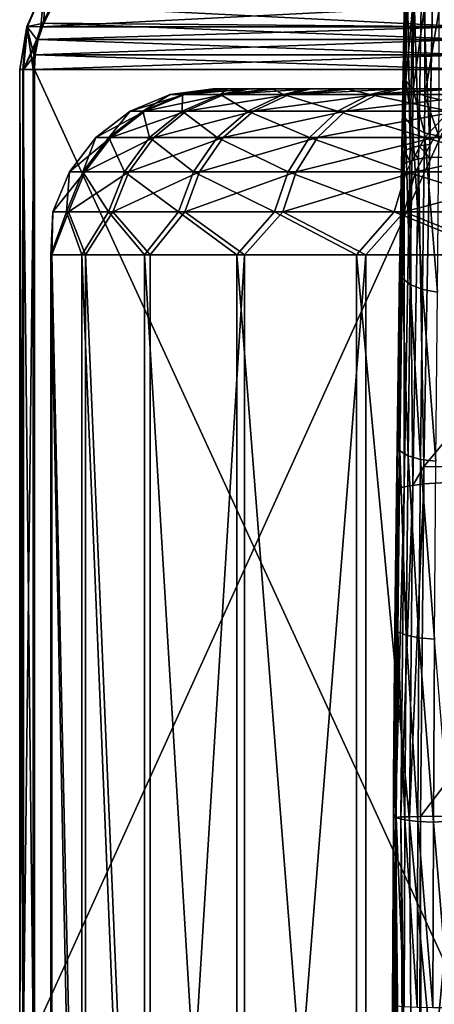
# Model space of a CAD drawing. Header units: metres. Extents: x -109 to 109, y -917 to 389.
# Tile 536 of 656: x -22 to -14.49, y -243.65 to -225.84. Entities that reach past the tile are written whole.
import ezdxf

# ---------------------------------------------------------------- set-up
doc = ezdxf.new("R2010")
doc.units = ezdxf.units.M
doc.layers.add('solid_24503124_XXX_01_SW0001', color=7, linetype='CONTINUOUS')

msp = doc.modelspace()

# ---------------------------------------------------------------- linework, layer by layer
at = {"layer": 'solid_24503124_XXX_01_SW0001'}
for points in [[(-15.019254, -224.025818, -429.846283), (-15.01821, -225.03862, -438.871765), (-15.068185, -228.269821, -439.831055)], [(-15.027842, -224.837662, -430.812286), (-15.019254, -224.025818, -429.846283), (-15.068185, -228.269821, -439.831055)], [(-15.039727, -225.753845, -431.751343), (-15.027842, -224.837662, -430.812286), (-15.068185, -228.269821, -439.831055)], [(-14.931435, -228.162964, -440.259094), (-14.982036, -224.972855, -439.097015), (-14.878657, -224.905411, -439.2995)], [(-14.774069, -228.12326, -440.42691), (-14.931435, -228.162964, -440.259094), (-14.878657, -224.905411, -439.2995)], [(-14.774069, -228.12326, -440.42691), (-14.878657, -224.905411, -439.2995), (-14.717256, -224.851212, -439.4646)], [(-14.774069, -228.12326, -440.42691), (-14.717256, -224.851212, -439.4646), (-14.573639, -228.097473, -440.543793)], [(-14.717256, -224.851212, -439.4646), (-14.512096, -224.805542, -439.574463), (-14.573639, -228.097473, -440.543793)], [(-14.512096, -224.805542, -439.574463), (-14.578941, -228.33403, -440.603516), (-14.573639, -228.097473, -440.543793)], [(-14.512096, -224.805542, -439.574463), (-9.987716, -228.30162, -442.196075), (-14.578941, -228.33403, -440.603516)], [(-14.512096, -224.805542, -439.574463), (-9.826536, -224.785294, -441.155518), (-9.987716, -228.30162, -442.196075)], [(-14.982036, -224.972855, -439.097015), (-15.068185, -228.269821, -439.831055), (-15.01821, -225.03862, -438.871765)], [(-15.032336, -228.213181, -440.054657), (-15.068185, -228.269821, -439.831055), (-14.982036, -224.972855, -439.097015)], [(-14.931435, -228.162964, -440.259094), (-15.032336, -228.213181, -440.054657), (-14.982036, -224.972855, -439.097015)], [(-21.869043, -225.966187, -67.271027), (-21.542469, -225.241959, -69.935814), (-21.860245, -225.966187, -69.674011)], [(-21.869043, -225.966187, -67.271027), (-21.553194, -225.241959, -67.006905), (-21.542469, -225.241959, -69.935814)], [(-21.869043, -225.966187, -67.271027), (-21.61655, -225.968658, -64.890091), (-21.553194, -225.241959, -67.006905)], [(-21.860245, -225.966187, -69.674011), (-21.542469, -225.241959, -69.935814), (-21.564814, -225.904938, -72.096855)], [(-21.553194, -225.241959, -67.006905), (-21.61655, -225.968658, -64.890091), (-21.429256, -225.587585, -64.562927)], [(-21.542469, -225.241959, -69.935814), (-21.400677, -225.587646, -72.378761), (-21.564814, -225.904938, -72.096855)], [(-14.995333, -225.249237, -430.897522), (-15.039727, -225.753845, -431.751343), (-15.055755, -226.772964, -432.655396)], [(-14.995333, -225.249237, -430.897522), (-15.055755, -226.772964, -432.655396), (-15.011558, -226.947449, -432.444611)], [(-14.995333, -225.249237, -430.897522), (-15.011558, -226.947449, -432.444611), (-14.868473, -225.429977, -430.728149)], [(-15.011558, -226.947449, -432.444611), (-14.875935, -227.103394, -432.258209), (-14.868473, -225.429977, -430.728149)], [(-14.868473, -225.429977, -430.728149), (-14.875935, -227.103394, -432.258209), (-14.664439, -225.568695, -430.599396)], [(-21.429256, -225.587585, -64.562927), (-21.61655, -225.968658, -64.890091), (-14.152576, -225.587646, -51.852077)], [(-21.61655, -225.968658, -64.890091), (-13.965324, -225.968658, -51.524986), (-14.152576, -225.587646, -51.852077)], [(-21.564814, -225.904938, -72.096855), (-21.400677, -225.587646, -72.378761), (-13.841413, -225.968658, -85.361755)], [(-21.400677, -225.587646, -72.378761), (-14.031099, -225.587585, -85.035973), (-13.841413, -225.968658, -85.361755)], [(-14.875935, -227.103394, -432.258209), (-14.665282, -227.221191, -432.11969), (-14.664439, -225.568695, -430.599396)], [(-14.664439, -225.568695, -430.599396), (-14.665282, -227.221191, -432.11969), (-14.407922, -225.648575, -430.526825)], [(-14.665282, -227.221191, -432.11969), (-14.405091, -227.286606, -432.045746), (-14.407922, -225.648575, -430.526825)], [(-15.039727, -225.753845, -431.751343), (-15.068185, -228.269821, -439.831055), (-15.055755, -226.772964, -432.655396)], [(-21.869043, -225.966187, -67.271027), (-21.860245, -225.966187, -69.674011), (-21.999853, -226.742645, -68.473022)], [(-21.869043, -225.966187, -67.271027), (-21.999853, -226.742645, -68.473022), (-21.94231, -226.742645, -66.800285)], [(-21.860245, -225.966187, -69.674011), (-21.930061, -226.742645, -70.145287), (-21.999853, -226.742645, -68.473022)], [(-21.869043, -225.966187, -67.271027), (-21.94231, -226.742645, -66.800285), (-21.757769, -226.742645, -65.136772)], [(-21.930061, -226.742645, -70.145287), (-21.564814, -225.904938, -72.096855), (-21.663956, -226.19902, -71.926575)], [(-21.860245, -225.966187, -69.674011), (-21.564814, -225.904938, -72.096855), (-21.930061, -226.742645, -70.145287)], [(-21.869043, -225.966187, -67.271027), (-21.757769, -226.742645, -65.136772), (-21.741392, -226.475266, -65.108162)], [(-21.869043, -225.966187, -67.271027), (-21.741392, -226.475266, -65.108162), (-21.68923, -226.198914, -65.017044)], [(-21.869043, -225.966187, -67.271027), (-21.68923, -226.198914, -65.017044), (-21.61655, -225.968658, -64.890091)], [(-21.68923, -226.198914, -65.017044), (-13.892616, -226.19902, -51.39798), (-13.965324, -225.968658, -51.524986)], [(-21.61655, -225.968658, -64.890091), (-21.68923, -226.198914, -65.017044), (-13.965324, -225.968658, -51.524986)], [(-21.663956, -226.19902, -71.926575), (-21.564814, -225.904938, -72.096855), (-13.767805, -226.198914, -85.488174)], [(-21.564814, -225.904938, -72.096855), (-13.841413, -225.968658, -85.361755), (-13.767805, -226.198914, -85.488174)], [(-21.930061, -226.742645, -70.145287), (-21.663956, -226.19902, -71.926575), (-21.716763, -226.475327, -71.835884)], [(-21.68923, -226.198914, -65.017044), (-21.741392, -226.475266, -65.108162), (-13.892616, -226.19902, -51.39798)], [(-21.741392, -226.475266, -65.108162), (-13.840475, -226.475327, -51.3069), (-13.892616, -226.19902, -51.39798)], [(-21.716763, -226.475327, -71.835884), (-21.663956, -226.19902, -71.926575), (-13.714978, -226.475266, -85.578911)], [(-21.663956, -226.19902, -71.926575), (-13.767805, -226.198914, -85.488174), (-13.714978, -226.475266, -85.578911)], [(-21.930061, -226.742645, -70.145287), (-21.716763, -226.475327, -71.835884), (-21.733341, -226.742645, -71.807411)], [(-21.741392, -226.475266, -65.108162), (-21.757769, -226.742645, -65.136772), (-13.840475, -226.475327, -51.3069)], [(-21.757769, -226.742645, -65.136772), (-13.824105, -226.742645, -51.278309), (-13.840475, -226.475327, -51.3069)], [(-21.733341, -226.742645, -71.807411), (-21.716763, -226.475327, -71.835884), (-13.698392, -226.742645, -85.607391)], [(-21.716763, -226.475327, -71.835884), (-13.714978, -226.475266, -85.578911), (-13.698392, -226.742645, -85.607391)], [(-21.999853, -226.742645, -68.473022), (-21.930061, -226.742645, -70.145287), (-21.999853, -244.208359, -68.473022)], [(-21.930061, -226.742645, -70.145287), (-21.930061, -244.208359, -70.145287), (-21.999853, -244.208359, -68.473022)], [(-21.94231, -226.742645, -66.800285), (-21.999853, -226.742645, -68.473022), (-21.94231, -244.208359, -66.800285)], [(-21.999853, -226.742645, -68.473022), (-21.999853, -244.208359, -68.473022), (-21.94231, -244.208359, -66.800285)], [(-21.94231, -226.742645, -66.800285), (-21.757769, -244.208359, -65.136772), (-21.757769, -226.742645, -65.136772)], [(-21.94231, -226.742645, -66.800285), (-21.94231, -244.208359, -66.800285), (-21.757769, -244.208359, -65.136772)], [(-21.930061, -244.208359, -70.145287), (-21.733341, -226.742645, -71.807411), (-21.733341, -244.208359, -71.807411)], [(-21.930061, -226.742645, -70.145287), (-21.733341, -226.742645, -71.807411), (-21.930061, -244.208359, -70.145287)], [(-21.757769, -226.742645, -65.136772), (-21.757769, -244.208359, -65.136772), (-13.824105, -226.742645, -51.278309)], [(-13.824105, -244.208359, -51.278309), (-13.824105, -226.742645, -51.278309), (-21.757769, -244.208359, -65.136772)], [(-21.733341, -226.742645, -71.807411), (-13.698392, -226.742645, -85.607391), (-13.698392, -244.208359, -85.607391)], [(-21.733341, -244.208359, -71.807411), (-21.733341, -226.742645, -71.807411), (-13.698392, -244.208359, -85.607391)], [(-15.068185, -228.269821, -439.831055), (-15.061725, -227.110413, -432.928253), (-15.055755, -226.772964, -432.655396)], [(-15.023277, -227.623077, -432.975647), (-15.055755, -226.772964, -432.655396), (-15.061725, -227.110413, -432.928253)], [(-15.023277, -227.623077, -432.975647), (-15.011558, -226.947449, -432.444611), (-15.055755, -226.772964, -432.655396)], [(-14.885873, -227.771835, -432.782227), (-15.011558, -226.947449, -432.444611), (-15.023277, -227.623077, -432.975647)], [(-14.885873, -227.771835, -432.782227), (-14.875935, -227.103394, -432.258209), (-15.011558, -226.947449, -432.444611)], [(-19.018148, -227.193924, -403.376465), (-19.733089, -227.493271, -403.493988), (-19.997616, -227.493271, -400.367126)], [(-19.273092, -227.193924, -400.362885), (-19.997616, -227.493271, -400.367126), (-19.769735, -227.493271, -397.237366)], [(-19.273092, -227.193924, -400.362885), (-19.018148, -227.193924, -403.376465), (-19.997616, -227.493271, -400.367126)], [(-19.053467, -227.193924, -397.346527), (-19.769735, -227.493271, -397.237366), (-19.055058, -227.493271, -394.181793)], [(-19.053467, -227.193924, -397.346527), (-19.273092, -227.193924, -400.362885), (-19.769735, -227.493271, -397.237366)], [(-18.294916, -227.193924, -406.31308), (-18.982668, -227.493271, -406.540985), (-19.733089, -227.493271, -403.493988)], [(-19.018148, -227.193924, -403.376465), (-18.294916, -227.193924, -406.31308), (-19.733089, -227.493271, -403.493988)], [(-19.273092, -227.193924, -400.362885), (-18.499678, -227.092514, -400.358368), (-18.419834, -227.092514, -401.970367)], [(-19.053467, -227.193924, -397.346527), (-18.499678, -227.092514, -400.358368), (-19.273092, -227.193924, -400.362885)], [(-19.273092, -227.193924, -400.362885), (-18.419834, -227.092514, -401.970367), (-19.018148, -227.193924, -403.376465)], [(-18.364683, -227.193924, -394.401642), (-19.055058, -227.493271, -394.181793), (-17.871181, -227.493271, -391.275635)], [(-18.364683, -227.193924, -394.401642), (-19.053467, -227.193924, -397.346527), (-19.055058, -227.493271, -394.181793)], [(-19.053467, -227.193924, -397.346527), (-18.237419, -227.092514, -397.144135), (-18.438723, -227.092514, -398.745514)], [(-18.364683, -227.193924, -394.401642), (-18.237419, -227.092514, -397.144135), (-19.053467, -227.193924, -397.346527)], [(-19.053467, -227.193924, -397.346527), (-18.438723, -227.092514, -398.745514), (-18.499678, -227.092514, -400.358368)], [(-19.018148, -227.193924, -403.376465), (-18.419834, -227.092514, -401.970367), (-18.199787, -227.092514, -403.569275)], [(-19.018148, -227.193924, -403.376465), (-18.199787, -227.092514, -403.569275), (-17.841196, -227.092514, -405.143036)], [(-19.018148, -227.193924, -403.376465), (-17.841196, -227.092514, -405.143036), (-18.294916, -227.193924, -406.31308)], [(-17.121202, -227.193924, -409.100372), (-17.764832, -227.493271, -409.433075), (-18.982668, -227.493271, -406.540985)], [(-18.294916, -227.193924, -406.31308), (-17.121202, -227.193924, -409.100372), (-18.982668, -227.493271, -406.540985)], [(-18.419834, -227.092514, -401.970367), (-18.499678, -227.092514, -400.358368), (-18.438723, -227.092514, -398.745514)], [(-18.419834, -227.092514, -401.970367), (-18.438723, -227.092514, -398.745514), (-18.237419, -227.092514, -397.144135)], [(-18.199787, -227.092514, -403.569275), (-18.419834, -227.092514, -401.970367), (-18.237419, -227.092514, -397.144135)], [(-18.364683, -227.193924, -394.401642), (-17.420931, -227.092514, -394.02417), (-17.897287, -227.092514, -395.566284)], [(-17.2237, -227.193924, -391.600769), (-17.420931, -227.092514, -394.02417), (-18.364683, -227.193924, -394.401642)], [(-18.364683, -227.193924, -394.401642), (-17.897287, -227.092514, -395.566284), (-18.237419, -227.092514, -397.144135)], [(-17.2237, -227.193924, -391.600769), (-18.364683, -227.193924, -394.401642), (-17.871181, -227.493271, -391.275635)], [(-18.294916, -227.193924, -406.31308), (-17.841196, -227.092514, -405.143036), (-17.346809, -227.092514, -406.679474)], [(-18.294916, -227.193924, -406.31308), (-17.346809, -227.092514, -406.679474), (-16.720303, -227.092514, -408.167175)], [(-18.294916, -227.193924, -406.31308), (-16.720303, -227.092514, -408.167175), (-17.121202, -227.193924, -409.100372)], [(-18.199787, -227.092514, -403.569275), (-18.237419, -227.092514, -397.144135), (-17.897287, -227.092514, -395.566284)], [(-17.841196, -227.092514, -405.143036), (-18.199787, -227.092514, -403.569275), (-17.897287, -227.092514, -395.566284)], [(-17.841196, -227.092514, -405.143036), (-17.897287, -227.092514, -395.566284), (-17.420931, -227.092514, -394.02417)], [(-17.2237, -227.193924, -391.600769), (-17.871181, -227.493271, -391.275635), (-16.247257, -227.493271, -388.590454)], [(-17.346809, -227.092514, -406.679474), (-17.841196, -227.092514, -405.143036), (-17.420931, -227.092514, -394.02417)], [(-15.525908, -227.193924, -411.669769), (-16.109566, -227.493271, -412.09906), (-17.764832, -227.493271, -409.433075)], [(-17.121202, -227.193924, -409.100372), (-15.525908, -227.193924, -411.669769), (-17.764832, -227.493271, -409.433075)], [(-17.346809, -227.092514, -406.679474), (-17.420931, -227.092514, -394.02417), (-16.811893, -227.092514, -392.529236)], [(-17.2237, -227.193924, -391.600769), (-16.811893, -227.092514, -392.529236), (-17.420931, -227.092514, -394.02417)], [(-16.720303, -227.092514, -408.167175), (-17.346809, -227.092514, -406.679474), (-16.811893, -227.092514, -392.529236)], [(-17.2237, -227.193924, -391.600769), (-16.074945, -227.092514, -391.093262), (-16.811893, -227.092514, -392.529236)], [(-15.65861, -227.193924, -389.012878), (-16.074945, -227.092514, -391.093262), (-17.2237, -227.193924, -391.600769)], [(-15.65861, -227.193924, -389.012878), (-17.2237, -227.193924, -391.600769), (-16.247257, -227.493271, -388.590454)], [(-17.121202, -227.193924, -409.100372), (-16.720303, -227.092514, -408.167175), (-15.966584, -227.092514, -409.594421)], [(-17.121202, -227.193924, -409.100372), (-15.966584, -227.092514, -409.594421), (-15.091219, -227.092514, -410.950714)], [(-17.121202, -227.193924, -409.100372), (-15.091219, -227.092514, -410.950714), (-15.525908, -227.193924, -411.669769)], [(-16.720303, -227.092514, -408.167175), (-16.811893, -227.092514, -392.529236), (-16.074945, -227.092514, -391.093262)], [(-15.966584, -227.092514, -409.594421), (-16.720303, -227.092514, -408.167175), (-16.074945, -227.092514, -391.093262)], [(-15.65861, -227.193924, -389.012878), (-16.247257, -227.493271, -388.590454), (-14.223271, -227.493271, -386.192383)], [(-13.548313, -227.193924, -413.957947), (-14.057628, -227.493271, -414.473267), (-16.109566, -227.493271, -412.09906)], [(-15.525908, -227.193924, -411.669769), (-13.548313, -227.193924, -413.957947), (-16.109566, -227.493271, -412.09906)], [(-15.966584, -227.092514, -409.594421), (-16.074945, -227.092514, -391.093262), (-15.215527, -227.092514, -389.726807)], [(-15.65861, -227.193924, -389.012878), (-15.215527, -227.092514, -389.726807), (-16.074945, -227.092514, -391.093262)], [(-15.091219, -227.092514, -410.950714), (-15.966584, -227.092514, -409.594421), (-15.215527, -227.092514, -389.726807)], [(-15.65861, -227.193924, -389.012878), (-14.240405, -227.092514, -388.440643), (-15.215527, -227.092514, -389.726807)], [(-13.707954, -227.193924, -386.701691), (-14.240405, -227.092514, -388.440643), (-15.65861, -227.193924, -389.012878)], [(-13.707954, -227.193924, -386.701691), (-15.65861, -227.193924, -389.012878), (-14.223271, -227.493271, -386.192383)], [(-15.525908, -227.193924, -411.669769), (-15.091219, -227.092514, -410.950714), (-14.101098, -227.092514, -412.225342)], [(-15.525908, -227.193924, -411.669769), (-14.101098, -227.092514, -412.225342), (-13.548313, -227.193924, -413.957947)], [(-15.091219, -227.092514, -410.950714), (-15.215527, -227.092514, -389.726807), (-14.240405, -227.092514, -388.440643)], [(-14.101098, -227.092514, -412.225342), (-15.091219, -227.092514, -410.950714), (-14.240405, -227.092514, -388.440643)], [(-15.068185, -228.269821, -439.831055), (-15.068182, -227.862778, -436.513397), (-15.061725, -227.110413, -432.928253)], [(-15.068182, -227.862778, -436.513397), (-15.068182, -227.455887, -433.19577), (-15.061725, -227.110413, -432.928253)], [(-15.023277, -227.623077, -432.975647), (-15.061725, -227.110413, -432.928253), (-15.068182, -227.455887, -433.19577)], [(-14.672808, -227.883972, -432.639252), (-14.875935, -227.103394, -432.258209), (-14.885873, -227.771835, -432.782227)], [(-14.672808, -227.883972, -432.639252), (-14.665282, -227.221191, -432.11969), (-14.875935, -227.103394, -432.258209)], [(-14.410186, -227.945724, -432.564178), (-14.665282, -227.221191, -432.11969), (-14.672808, -227.883972, -432.639252)], [(-14.410186, -227.945724, -432.564178), (-14.405091, -227.286606, -432.045746), (-14.665282, -227.221191, -432.11969)], [(-19.733089, -227.493271, -403.493988), (-20.347097, -227.970093, -403.59494), (-20.619856, -227.970093, -400.370758)], [(-19.997616, -227.493271, -400.367126), (-20.619856, -227.970093, -400.370758), (-20.384884, -227.970093, -397.143616)], [(-19.997616, -227.493271, -400.367126), (-19.733089, -227.493271, -403.493988), (-20.619856, -227.970093, -400.370758)], [(-19.769735, -227.493271, -397.237366), (-20.384884, -227.970093, -397.143616), (-19.647968, -227.970093, -393.992981)], [(-19.769735, -227.493271, -397.237366), (-19.997616, -227.493271, -400.367126), (-20.384884, -227.970093, -397.143616)], [(-18.982668, -227.493271, -406.540985), (-19.573328, -227.970093, -406.736755), (-20.347097, -227.970093, -403.59494)], [(-19.733089, -227.493271, -403.493988), (-18.982668, -227.493271, -406.540985), (-20.347097, -227.970093, -403.59494)], [(-19.055058, -227.493271, -394.181793), (-19.769735, -227.493271, -397.237366), (-19.647968, -227.970093, -393.992981)], [(-19.055058, -227.493271, -394.181793), (-19.647968, -227.970093, -393.992981), (-18.427256, -227.970093, -390.996399)], [(-17.764832, -227.493271, -409.433075), (-18.317596, -227.970093, -409.718842), (-19.573328, -227.970093, -406.736755)], [(-18.982668, -227.493271, -406.540985), (-17.764832, -227.493271, -409.433075), (-19.573328, -227.970093, -406.736755)], [(-17.871181, -227.493271, -391.275635), (-19.055058, -227.493271, -394.181793), (-18.427256, -227.970093, -390.996399)], [(-17.871181, -227.493271, -391.275635), (-18.427256, -227.970093, -390.996399), (-16.752802, -227.970093, -388.227661)], [(-16.109566, -227.493271, -412.09906), (-16.610826, -227.970093, -412.467743), (-18.317596, -227.970093, -409.718842)], [(-17.764832, -227.493271, -409.433075), (-16.109566, -227.493271, -412.09906), (-18.317596, -227.970093, -409.718842)], [(-16.247257, -227.493271, -388.590454), (-17.871181, -227.493271, -391.275635), (-16.752802, -227.970093, -388.227661)], [(-16.247257, -227.493271, -388.590454), (-16.752802, -227.970093, -388.227661), (-14.665838, -227.970093, -385.754944)], [(-14.057628, -227.493271, -414.473267), (-14.495041, -227.970093, -414.915833), (-16.610826, -227.970093, -412.467743)], [(-16.109566, -227.493271, -412.09906), (-14.057628, -227.493271, -414.473267), (-16.610826, -227.970093, -412.467743)], [(-14.223271, -227.493271, -386.192383), (-16.247257, -227.493271, -388.590454), (-14.665838, -227.970093, -385.754944)], [(-15.072936, -228.503006, -439.890015), (-15.111299, -229.821838, -434.754028), (-15.068182, -227.455887, -433.19577)], [(-15.072505, -230.514053, -434.816467), (-15.068182, -227.455887, -433.19577), (-15.111299, -229.821838, -434.754028)], [(-15.072936, -228.503006, -439.890015), (-15.068182, -227.455887, -433.19577), (-15.068182, -227.862778, -436.513397)], [(-15.023277, -227.623077, -432.975647), (-15.068182, -227.455887, -433.19577), (-15.072505, -230.514053, -434.816467)], [(-14.223271, -227.493271, -386.192383), (-14.665838, -227.970093, -385.754944), (-12.217753, -227.970093, -383.63916)], [(-11.659546, -227.493271, -416.497253), (-12.022341, -227.970093, -417.002808), (-14.495041, -227.970093, -414.915833)], [(-14.057628, -227.493271, -414.473267), (-11.659546, -227.493271, -416.497253), (-14.495041, -227.970093, -414.915833)], [(-15.023277, -227.623077, -432.975647), (-15.072505, -230.514053, -434.816467), (-14.928478, -230.633072, -434.600464)], [(-14.885873, -227.771835, -432.782227), (-15.023277, -227.623077, -432.975647), (-14.928478, -230.633072, -434.600464)], [(-14.885873, -227.771835, -432.782227), (-14.928478, -230.633072, -434.600464), (-14.707016, -230.721588, -434.443359)], [(-14.672808, -227.883972, -432.639252), (-14.885873, -227.771835, -432.782227), (-14.707016, -230.721588, -434.443359)], [(-15.068182, -227.862778, -436.513397), (-15.068185, -228.269821, -439.831055), (-15.072936, -228.503006, -439.890015)], [(-14.672808, -227.883972, -432.639252), (-14.707016, -230.721588, -434.443359), (-14.436343, -230.768311, -434.365173)], [(-14.410186, -227.945724, -432.564178), (-14.672808, -227.883972, -432.639252), (-14.436343, -230.768311, -434.365173)], [(-20.347097, -227.970093, -403.59494), (-20.818249, -228.591843, -403.672394), (-21.097322, -228.591843, -400.373566)], [(-20.619856, -227.970093, -400.370758), (-21.097322, -228.591843, -400.373566), (-20.856909, -228.591843, -397.071686)], [(-20.619856, -227.970093, -400.370758), (-20.347097, -227.970093, -403.59494), (-21.097322, -228.591843, -400.373566)], [(-20.384884, -227.970093, -397.143616), (-20.856909, -228.591843, -397.071686), (-20.10293, -228.591843, -393.848083)], [(-20.384884, -227.970093, -397.143616), (-20.619856, -227.970093, -400.370758), (-20.856909, -228.591843, -397.071686)], [(-19.573328, -227.970093, -406.736755), (-20.02656, -228.591843, -406.886963), (-20.818249, -228.591843, -403.672394)], [(-20.347097, -227.970093, -403.59494), (-19.573328, -227.970093, -406.736755), (-20.818249, -228.591843, -403.672394)], [(-19.647968, -227.970093, -393.992981), (-20.384884, -227.970093, -397.143616), (-20.10293, -228.591843, -393.848083)], [(-19.647968, -227.970093, -393.992981), (-20.10293, -228.591843, -393.848083), (-18.853951, -228.591843, -390.782104)], [(-18.317596, -227.970093, -409.718842), (-18.741753, -228.591843, -409.93808), (-20.02656, -228.591843, -406.886963)], [(-19.573328, -227.970093, -406.736755), (-18.317596, -227.970093, -409.718842), (-20.02656, -228.591843, -406.886963)], [(-18.427256, -227.970093, -390.996399), (-19.647968, -227.970093, -393.992981), (-18.853951, -228.591843, -390.782104)], [(-18.427256, -227.970093, -390.996399), (-18.853951, -228.591843, -390.782104), (-17.140724, -228.591843, -387.94928)], [(-16.610826, -227.970093, -412.467743), (-16.995461, -228.591843, -412.750671), (-18.741753, -228.591843, -409.93808)], [(-18.317596, -227.970093, -409.718842), (-16.610826, -227.970093, -412.467743), (-18.741753, -228.591843, -409.93808)], [(-16.752802, -227.970093, -388.227661), (-18.427256, -227.970093, -390.996399), (-17.140724, -228.591843, -387.94928)], [(-16.752802, -227.970093, -388.227661), (-17.140724, -228.591843, -387.94928), (-15.005435, -228.591843, -385.419312)], [(-14.495041, -227.970093, -414.915833), (-14.830683, -228.591843, -415.255432), (-16.995461, -228.591843, -412.750671)], [(-16.610826, -227.970093, -412.467743), (-14.495041, -227.970093, -414.915833), (-16.995461, -228.591843, -412.750671)], [(-14.665838, -227.970093, -385.754944), (-16.752802, -227.970093, -388.227661), (-15.005435, -228.591843, -385.419312)], [(-14.665838, -227.970093, -385.754944), (-15.005435, -228.591843, -385.419312), (-12.500664, -228.591843, -383.254547)], [(-14.779197, -228.359344, -440.48645), (-14.931435, -228.162964, -440.259094), (-14.774069, -228.12326, -440.42691)], [(-12.022341, -227.970093, -417.002808), (-12.300725, -228.591843, -417.390717), (-14.830683, -228.591843, -415.255432)], [(-14.495041, -227.970093, -414.915833), (-12.022341, -227.970093, -417.002808), (-14.830683, -228.591843, -415.255432)], [(-14.779197, -228.359344, -440.48645), (-14.774069, -228.12326, -440.42691), (-14.578941, -228.33403, -440.603516)], [(-14.774069, -228.12326, -440.42691), (-14.573639, -228.097473, -440.543793), (-14.578941, -228.33403, -440.603516)], [(-12.217753, -227.970093, -383.63916), (-14.665838, -227.970093, -385.754944), (-12.500664, -228.591843, -383.254547)], [(-15.032336, -228.213181, -440.054657), (-15.072936, -228.503006, -439.890015), (-15.068185, -228.269821, -439.831055)], [(-15.037168, -228.447586, -440.113861), (-15.072936, -228.503006, -439.890015), (-15.032336, -228.213181, -440.054657)], [(-14.936397, -228.3983, -440.318451), (-15.037168, -228.447586, -440.113861), (-15.032336, -228.213181, -440.054657)], [(-14.936397, -228.3983, -440.318451), (-15.032336, -228.213181, -440.054657), (-14.931435, -228.162964, -440.259094)], [(-14.779197, -228.359344, -440.48645), (-14.936397, -228.3983, -440.318451), (-14.931435, -228.162964, -440.259094)], [(-14.680284, -233.920181, -441.681641), (-14.578941, -228.33403, -440.603516), (-9.987716, -228.30162, -442.196075)], [(-14.680284, -233.920181, -441.681641), (-9.987716, -228.30162, -442.196075), (-9.939541, -233.956207, -443.338623)], [(-15.037168, -228.447586, -440.113861), (-15.171814, -234.327301, -440.997223), (-15.167446, -234.011581, -440.953949)], [(-15.137515, -234.315338, -441.227325), (-15.171814, -234.327301, -440.997223), (-15.037168, -228.447586, -440.113861)], [(-15.037168, -228.447586, -440.113861), (-15.167446, -234.011581, -440.953949), (-15.072936, -228.503006, -439.890015)], [(-15.137515, -234.315338, -441.227325), (-15.037168, -228.447586, -440.113861), (-15.038416, -234.288773, -441.435791)], [(-15.038416, -234.288773, -441.435791), (-15.037168, -228.447586, -440.113861), (-14.936397, -228.3983, -440.318451)], [(-15.038416, -234.288773, -441.435791), (-14.936397, -228.3983, -440.318451), (-14.88312, -234.267929, -441.60733)], [(-14.88312, -234.267929, -441.60733), (-14.936397, -228.3983, -440.318451), (-14.779197, -228.359344, -440.48645)], [(-14.88312, -234.267929, -441.60733), (-14.779197, -228.359344, -440.48645), (-14.680284, -233.920181, -441.681641)], [(-14.779197, -228.359344, -440.48645), (-14.578941, -228.33403, -440.603516), (-14.680284, -233.920181, -441.681641)], [(-20.818249, -228.591843, -403.672394), (-21.114367, -229.316055, -403.721069), (-21.397411, -229.316055, -400.375336)], [(-21.097322, -228.591843, -400.373566), (-21.397411, -229.316055, -400.375336), (-21.153578, -229.316055, -397.026489)], [(-21.097322, -228.591843, -400.373566), (-20.818249, -228.591843, -403.672394), (-21.397411, -229.316055, -400.375336)], [(-20.856909, -228.591843, -397.071686), (-21.153578, -229.316055, -397.026489), (-20.388874, -229.316055, -393.757019)], [(-20.856909, -228.591843, -397.071686), (-21.097322, -228.591843, -400.373566), (-21.153578, -229.316055, -397.026489)], [(-20.02656, -228.591843, -406.886963), (-20.311419, -229.316055, -406.981354), (-21.114367, -229.316055, -403.721069)], [(-20.818249, -228.591843, -403.672394), (-20.02656, -228.591843, -406.886963), (-21.114367, -229.316055, -403.721069)], [(-20.10293, -228.591843, -393.848083), (-20.856909, -228.591843, -397.071686), (-20.388874, -229.316055, -393.757019)], [(-20.10293, -228.591843, -393.848083), (-20.388874, -229.316055, -393.757019), (-19.122129, -229.316055, -390.64743)], [(-18.741753, -228.591843, -409.93808), (-19.008335, -229.316055, -410.075897), (-20.311419, -229.316055, -406.981354)], [(-20.02656, -228.591843, -406.886963), (-18.741753, -228.591843, -409.93808), (-20.311419, -229.316055, -406.981354)], [(-18.853951, -228.591843, -390.782104), (-20.10293, -228.591843, -393.848083), (-19.122129, -229.316055, -390.64743)], [(-18.853951, -228.591843, -390.782104), (-19.122129, -229.316055, -390.64743), (-17.384533, -229.316055, -387.774323)], [(-16.995461, -228.591843, -412.750671), (-17.237204, -229.316055, -412.928467), (-19.008335, -229.316055, -410.075897)], [(-18.741753, -228.591843, -409.93808), (-16.995461, -228.591843, -412.750671), (-19.008335, -229.316055, -410.075897)], [(-17.140724, -228.591843, -387.94928), (-18.853951, -228.591843, -390.782104), (-17.384533, -229.316055, -387.774323)], [(-17.140724, -228.591843, -387.94928), (-17.384533, -229.316055, -387.774323), (-15.218873, -229.316055, -385.208374)], [(-14.830683, -228.591843, -415.255432), (-15.041635, -229.316055, -415.468872), (-17.237204, -229.316055, -412.928467)], [(-16.995461, -228.591843, -412.750671), (-14.830683, -228.591843, -415.255432), (-17.237204, -229.316055, -412.928467)], [(-15.005435, -228.591843, -385.419312), (-17.140724, -228.591843, -387.94928), (-15.218873, -229.316055, -385.208374)], [(-15.005435, -228.591843, -385.419312), (-15.218873, -229.316055, -385.208374), (-12.678473, -229.316055, -383.012787)], [(-15.072936, -228.503006, -439.890015), (-15.167446, -234.011581, -440.953949), (-15.111299, -229.821838, -434.754028)], [(-12.300725, -228.591843, -417.390717), (-12.475691, -229.316055, -417.634521), (-15.041635, -229.316055, -415.468872)], [(-14.830683, -228.591843, -415.255432), (-12.300725, -228.591843, -417.390717), (-15.041635, -229.316055, -415.468872)], [(-12.500664, -228.591843, -383.254547), (-15.005435, -228.591843, -385.419312), (-12.678473, -229.316055, -383.012787)], [(-21.397411, -229.316055, -400.375336), (-21.4158, -230.092514, -402.150909), (-21.436598, -230.092514, -398.600067)], [(-21.153578, -229.316055, -397.026489), (-21.436598, -230.092514, -398.600067), (-20.87266, -230.092514, -395.094208)], [(-21.153578, -229.316055, -397.026489), (-21.397411, -229.316055, -400.375336), (-21.436598, -230.092514, -398.600067)], [(-21.114367, -229.316055, -403.721069), (-20.810835, -230.092514, -405.649933), (-21.4158, -230.092514, -402.150909)], [(-21.397411, -229.316055, -400.375336), (-21.114367, -229.316055, -403.721069), (-21.4158, -230.092514, -402.150909)], [(-20.388874, -229.316055, -393.757019), (-21.153578, -229.316055, -397.026489), (-20.87266, -230.092514, -395.094208)], [(-21.114367, -229.316055, -403.721069), (-20.311419, -229.316055, -406.981354), (-20.810835, -230.092514, -405.649933)], [(-20.388874, -229.316055, -393.757019), (-20.87266, -230.092514, -395.094208), (-19.73937, -230.092514, -391.729004)], [(-20.311419, -229.316055, -406.981354), (-19.638205, -230.092514, -409.001617), (-20.810835, -230.092514, -405.649933)], [(-19.122129, -229.316055, -390.64743), (-20.388874, -229.316055, -393.757019), (-19.73937, -230.092514, -391.729004)], [(-20.311419, -229.316055, -406.981354), (-19.008335, -229.316055, -410.075897), (-19.638205, -230.092514, -409.001617)], [(-19.122129, -229.316055, -390.64743), (-19.73937, -230.092514, -391.729004), (-18.067644, -230.092514, -388.596222)], [(-19.008335, -229.316055, -410.075897), (-17.929893, -230.092514, -412.114594), (-19.638205, -230.092514, -409.001617)], [(-17.384533, -229.316055, -387.774323), (-19.122129, -229.316055, -390.64743), (-18.067644, -230.092514, -388.596222)], [(-19.008335, -229.316055, -410.075897), (-17.237204, -229.316055, -412.928467), (-17.929893, -230.092514, -412.114594)], [(-17.384533, -229.316055, -387.774323), (-18.067644, -230.092514, -388.596222), (-15.903077, -230.092514, -385.781342)], [(-17.237204, -229.316055, -412.928467), (-15.732503, -230.092514, -414.903961), (-17.929893, -230.092514, -412.114594)], [(-15.218873, -229.316055, -385.208374), (-17.384533, -229.316055, -387.774323), (-15.903077, -230.092514, -385.781342)], [(-17.237204, -229.316055, -412.928467), (-15.041635, -229.316055, -415.468872), (-15.732503, -230.092514, -414.903961)], [(-15.218873, -229.316055, -385.208374), (-15.903077, -230.092514, -385.781342), (-13.304716, -230.092514, -383.361115)], [(-15.041635, -229.316055, -415.468872), (-13.10597, -230.092514, -417.293579), (-15.732503, -230.092514, -414.903961)], [(-12.678473, -229.316055, -383.012787), (-15.218873, -229.316055, -385.208374), (-13.304716, -230.092514, -383.361115)], [(-15.041635, -229.316055, -415.468872), (-12.475691, -229.316055, -417.634521), (-13.10597, -230.092514, -417.293579)], [(-15.167446, -234.011581, -440.953949), (-15.120369, -230.357407, -435.05246), (-15.111299, -229.821838, -434.754028)], [(-15.072505, -230.514053, -434.816467), (-15.111299, -229.821838, -434.754028), (-15.120369, -230.357407, -435.05246)], [(-21.436598, -230.092514, -398.600067), (-21.436609, -257.792542, -398.60022), (-20.872711, -257.792542, -395.094421)], [(-21.4158, -230.092514, -402.150909), (-21.415813, -257.792542, -402.150757), (-21.436609, -257.792542, -398.60022)], [(-21.436598, -230.092514, -398.600067), (-21.4158, -230.092514, -402.150909), (-21.436609, -257.792542, -398.60022)], [(-20.87266, -230.092514, -395.094208), (-21.436598, -230.092514, -398.600067), (-20.872711, -257.792542, -395.094421)], [(-21.4158, -230.092514, -402.150909), (-20.810888, -257.792542, -405.649719), (-21.415813, -257.792542, -402.150757)], [(-21.4158, -230.092514, -402.150909), (-20.810835, -230.092514, -405.649933), (-20.810888, -257.792542, -405.649719)], [(-20.87266, -230.092514, -395.094208), (-20.872711, -257.792542, -395.094421), (-19.73942, -257.792542, -391.729126)], [(-19.73937, -230.092514, -391.729004), (-20.87266, -230.092514, -395.094208), (-19.73942, -257.792542, -391.729126)], [(-20.810835, -230.092514, -405.649933), (-19.638254, -257.792542, -409.001526), (-20.810888, -257.792542, -405.649719)], [(-20.810835, -230.092514, -405.649933), (-19.638205, -230.092514, -409.001617), (-19.638254, -257.792542, -409.001526)], [(-19.73937, -230.092514, -391.729004), (-19.73942, -257.792542, -391.729126), (-18.067669, -257.792542, -388.596283)], [(-18.067644, -230.092514, -388.596222), (-19.73937, -230.092514, -391.729004), (-18.067669, -257.792542, -388.596283)], [(-17.929893, -230.092514, -412.114594), (-17.929922, -257.792542, -412.114563), (-19.638254, -257.792542, -409.001526)], [(-19.638205, -230.092514, -409.001617), (-17.929893, -230.092514, -412.114594), (-19.638254, -257.792542, -409.001526)], [(-18.067644, -230.092514, -388.596222), (-18.067669, -257.792542, -388.596283), (-15.903042, -257.792542, -385.781311)], [(-15.903077, -230.092514, -385.781342), (-18.067644, -230.092514, -388.596222), (-15.903042, -257.792542, -385.781311)], [(-15.732503, -230.092514, -414.903961), (-15.732468, -257.792542, -414.903992), (-17.929922, -257.792542, -412.114563)], [(-17.929893, -230.092514, -412.114594), (-15.732503, -230.092514, -414.903961), (-17.929922, -257.792542, -412.114563)], [(-15.903077, -230.092514, -385.781342), (-15.903042, -257.792542, -385.781311), (-13.304582, -257.792542, -383.360992)], [(-13.304716, -230.092514, -383.361115), (-15.903077, -230.092514, -385.781342), (-13.304582, -257.792542, -383.360992)], [(-15.732503, -230.092514, -414.903961), (-13.10597, -230.092514, -417.293579), (-15.732468, -257.792542, -414.903992)], [(-13.10597, -230.092514, -417.293579), (-13.105835, -257.792542, -417.293671), (-15.732468, -257.792542, -414.903992)], [(-15.167446, -234.011581, -440.953949), (-15.155501, -232.610779, -436.131531), (-15.120369, -230.357407, -435.05246)], [(-15.117698, -233.637848, -436.235138), (-15.120369, -230.357407, -435.05246), (-15.155501, -232.610779, -436.131531)], [(-15.117698, -233.637848, -436.235138), (-15.072505, -230.514053, -434.816467), (-15.120369, -230.357407, -435.05246)], [(-15.117698, -233.637848, -436.235138), (-14.968783, -233.727982, -436.003693), (-15.072505, -230.514053, -434.816467)], [(-14.968783, -233.727982, -436.003693), (-14.928478, -230.633072, -434.600464), (-15.072505, -230.514053, -434.816467)], [(-14.968783, -233.727982, -436.003693), (-14.741221, -233.794373, -435.837372), (-14.928478, -230.633072, -434.600464)], [(-14.741221, -233.794373, -435.837372), (-14.707016, -230.721588, -434.443359), (-14.928478, -230.633072, -434.600464)], [(-14.741221, -233.794373, -435.837372), (-14.464826, -233.828354, -435.757965), (-14.707016, -230.721588, -434.443359)], [(-14.464826, -233.828354, -435.757965), (-14.436343, -230.768311, -434.365173), (-14.707016, -230.721588, -434.443359)], [(-15.167446, -234.011581, -440.953949), (-15.16798, -233.501495, -436.489014), (-15.155501, -232.610779, -436.131531)], [(-15.117698, -233.637848, -436.235138), (-15.155501, -232.610779, -436.131531), (-15.16798, -233.501495, -436.489014)], [(-15.171814, -234.327301, -440.997223), (-15.196948, -235.856979, -437.275269), (-15.16798, -233.501495, -436.489014)], [(-15.154743, -236.911362, -437.263153), (-15.16798, -233.501495, -436.489014), (-15.196948, -235.856979, -437.275269)], [(-15.167446, -234.011581, -440.953949), (-15.171814, -234.327301, -440.997223), (-15.16798, -233.501495, -436.489014)], [(-15.154743, -236.911362, -437.263153), (-15.117698, -233.637848, -436.235138), (-15.16798, -233.501495, -436.489014)], [(-15.154743, -236.911362, -437.263153), (-15.0025, -236.974426, -437.02182), (-15.117698, -233.637848, -436.235138)], [(-15.0025, -236.974426, -437.02182), (-14.968783, -233.727982, -436.003693), (-15.117698, -233.637848, -436.235138)], [(-15.0025, -236.974426, -437.02182), (-14.770837, -237.020599, -436.849792), (-14.968783, -233.727982, -436.003693)], [(-14.770837, -237.020599, -436.849792), (-14.741221, -233.794373, -435.837372), (-14.968783, -233.727982, -436.003693)], [(-14.770837, -237.020599, -436.849792), (-14.490665, -237.043732, -436.77002), (-14.741221, -233.794373, -435.837372)], [(-14.490665, -237.043732, -436.77002), (-14.464826, -233.828354, -435.757965), (-14.741221, -233.794373, -435.837372)], [(-14.88312, -234.267929, -441.60733), (-14.680284, -233.920181, -441.681641), (-14.684683, -234.236893, -441.725037)], [(-9.939541, -233.956207, -443.338623), (-10.07526, -240.193848, -443.831268), (-14.742034, -240.253311, -442.231293)], [(-14.684683, -234.236893, -441.725037), (-9.939541, -233.956207, -443.338623), (-14.742034, -240.253311, -442.231293)], [(-14.684683, -234.236893, -441.725037), (-14.680284, -233.920181, -441.681641), (-9.939541, -233.956207, -443.338623)], [(-15.137515, -234.315338, -441.227325), (-15.23218, -240.276855, -441.494934), (-15.171814, -234.327301, -440.997223)], [(-15.19784, -240.268677, -441.72583), (-15.23218, -240.276855, -441.494934), (-15.137515, -234.315338, -441.227325)], [(-15.171814, -234.327301, -440.997223), (-15.23218, -240.276855, -441.494934), (-15.196948, -235.856979, -437.275269)], [(-15.19784, -240.268677, -441.72583), (-15.137515, -234.315338, -441.227325), (-15.038416, -234.288773, -441.435791)], [(-15.098236, -240.261658, -441.936981), (-15.19784, -240.268677, -441.72583), (-15.038416, -234.288773, -441.435791)], [(-15.098236, -240.261658, -441.936981), (-15.038416, -234.288773, -441.435791), (-14.88312, -234.267929, -441.60733)], [(-14.941857, -240.256378, -442.110382), (-15.098236, -240.261658, -441.936981), (-14.88312, -234.267929, -441.60733)], [(-14.941857, -240.256378, -442.110382), (-14.684683, -234.236893, -441.725037), (-14.742034, -240.253311, -442.231293)], [(-14.941857, -240.256378, -442.110382), (-14.88312, -234.267929, -441.60733), (-14.684683, -234.236893, -441.725037)], [(-15.23218, -240.276855, -441.494934), (-15.20692, -236.806366, -437.533752), (-15.196948, -235.856979, -437.275269)], [(-15.154743, -236.911362, -437.263153), (-15.196948, -235.856979, -437.275269), (-15.20692, -236.806366, -437.533752)], [(-15.23218, -240.276855, -441.494934), (-15.230093, -239.55629, -438.116547), (-15.20692, -236.806366, -437.533752)], [(-15.180922, -240.277084, -437.93924), (-15.20692, -236.806366, -437.533752), (-15.230093, -239.55629, -438.116547)], [(-15.180922, -240.277084, -437.93924), (-15.154743, -236.911362, -437.263153), (-15.20692, -236.806366, -437.533752)], [(-15.180922, -240.277084, -437.93924), (-15.026608, -240.315277, -437.692078), (-15.154743, -236.911362, -437.263153)], [(-15.026608, -240.315277, -437.692078), (-15.0025, -236.974426, -437.02182), (-15.154743, -236.911362, -437.263153)], [(-15.026608, -240.315277, -437.692078), (-14.792409, -240.343109, -437.516785), (-15.0025, -236.974426, -437.02182)], [(-14.792409, -240.343109, -437.516785), (-14.770837, -237.020599, -436.849792), (-15.0025, -236.974426, -437.02182)], [(-14.792409, -240.343109, -437.516785), (-14.509922, -240.356857, -437.436981), (-14.770837, -237.020599, -436.849792)], [(-14.509922, -240.356857, -437.436981), (-14.490665, -237.043732, -436.77002), (-14.770837, -237.020599, -436.849792)], [(-14.509922, -240.356857, -437.436981), (-14.217042, -240.334747, -437.45993), (-14.490665, -237.043732, -436.77002)], [(-15.23218, -240.276855, -441.494934), (-15.234332, -240.210876, -438.221771), (-15.230093, -239.55629, -438.116547)], [(-15.180922, -240.277084, -437.93924), (-15.230093, -239.55629, -438.116547), (-15.234332, -240.210876, -438.221771)], [(-15.236217, -250.442398, -441.939636), (-15.248346, -243.660538, -438.581268), (-15.234332, -240.210876, -438.221771)], [(-15.194172, -243.677582, -438.292084), (-15.234332, -240.210876, -438.221771), (-15.248346, -243.660538, -438.581268)], [(-15.23218, -240.276855, -441.494934), (-15.236217, -250.442398, -441.939636), (-15.234332, -240.210876, -438.221771)], [(-15.180922, -240.277084, -437.93924), (-15.234332, -240.210876, -438.221771), (-15.194172, -243.677582, -438.292084)], [(-14.807036, -260.437988, -443.165955), (-14.941857, -240.256378, -442.110382), (-14.742034, -240.253311, -442.231293)], [(-14.807036, -260.437988, -443.165955), (-14.742034, -240.253311, -442.231293), (-14.732335, -250.290222, -442.677032)], [(-14.732335, -250.290222, -442.677032), (-14.742034, -240.253311, -442.231293), (-10.07526, -240.193848, -443.831268)], [(-14.732335, -250.290222, -442.677032), (-10.07526, -240.193848, -443.831268), (-14.594607, -260.426331, -443.283417)], [(-9.92536, -260.329712, -444.697144), (-14.594607, -260.426331, -443.283417), (-10.07526, -240.193848, -443.831268)], [(-15.080812, -260.469299, -442.772461), (-15.236217, -250.442398, -441.939636), (-15.23218, -240.276855, -441.494934)], [(-15.080812, -260.469299, -442.772461), (-15.23218, -240.276855, -441.494934), (-15.19784, -240.268677, -441.72583)], [(-14.974249, -260.452789, -442.990234), (-15.19784, -240.268677, -441.72583), (-15.098236, -240.261658, -441.936981)], [(-14.974249, -260.452789, -442.990234), (-15.080812, -260.469299, -442.772461), (-15.19784, -240.268677, -441.72583)], [(-15.180922, -240.277084, -437.93924), (-15.194172, -243.677582, -438.292084), (-15.038788, -243.69252, -438.042114)], [(-15.180922, -240.277084, -437.93924), (-15.038788, -243.69252, -438.042114), (-15.026608, -240.315277, -437.692078)], [(-14.807036, -260.437988, -443.165955), (-15.098236, -240.261658, -441.936981), (-14.941857, -240.256378, -442.110382)], [(-14.807036, -260.437988, -443.165955), (-14.974249, -260.452789, -442.990234), (-15.098236, -240.261658, -441.936981)], [(-15.026608, -240.315277, -437.692078), (-15.038788, -243.69252, -438.042114), (-14.803283, -243.703354, -437.865295)], [(-15.026608, -240.315277, -437.692078), (-14.803283, -243.703354, -437.865295), (-14.792409, -240.343109, -437.516785)], [(-14.792409, -240.343109, -437.516785), (-14.803283, -243.703354, -437.865295), (-14.519613, -243.708588, -437.785583)], [(-14.792409, -240.343109, -437.516785), (-14.519613, -243.708588, -437.785583), (-14.509922, -240.356857, -437.436981)], [(-14.509922, -240.356857, -437.436981), (-14.519613, -243.708588, -437.785583), (-14.226274, -243.70752, -437.813843)], [(-14.509922, -240.356857, -437.436981), (-14.226274, -243.70752, -437.813843), (-14.217042, -240.334747, -437.45993)]]:
    msp.add_3dface(points, dxfattribs=at)

doc.saveas('drawing.dxf')
